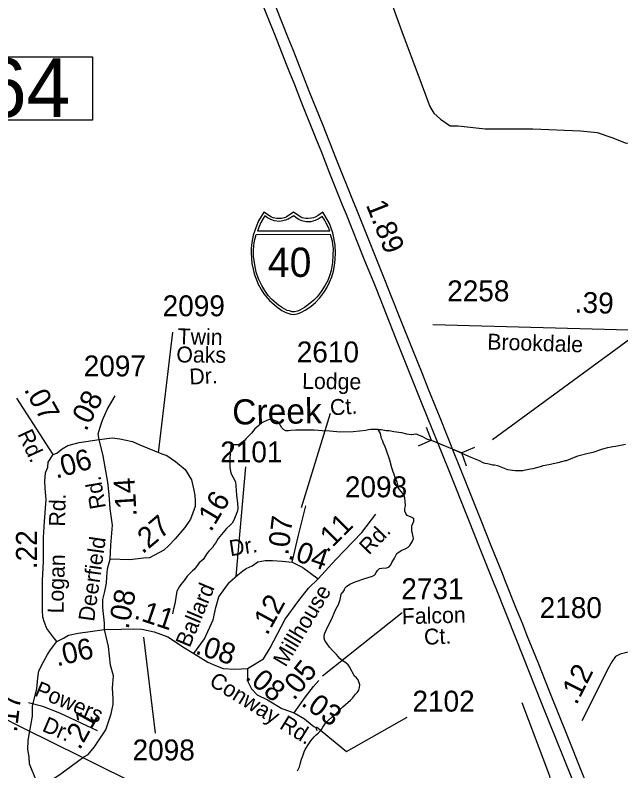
# Model space of a CAD drawing. Extents: x 2290055 to 2389491, y 66597 to 237875.
# Drawn here: x 2336027 to 2339646, y 214320 to 218838 of the extents above; entities that cross this region are included whole.
import ezdxf

# ---------------------------------------------------------------- set-up
doc = ezdxf.new("R2010")
doc.units = 0
for name, color, linetype in [('Exist Hydrographic Creek Single Shore', 7, 'Continuous'), ('Exist Hydrographic Creek Single Shore Label', 7, 'Continuous'), ('Exist Road Non-System Type 51', 7, 'Continuous'), ('Exist Road Non-System Type 51 Label', 7, 'Continuous'), ('Exist Road Primary Interstate Divided Center Attributed', 7, 'Continuous'), ('Exist Road Primary Interstate Mileage Hundredths English Label', 7, 'Continuous'), ('Exist Road Primary Interstate Shield CELL', 7, 'Continuous'), ('Exist Road Primary Interstate Shield Number Label', 7, 'Continuous'), ('Exist Road Primary Interstate Structure Culvert CELL', 7, 'Continuous'), ('Exist Road Primary NC Structure Standard Bridge CELL', 7, 'Continuous'), ('Exist Road Primary US Structure Culvert Number Label', 7, 'Continuous'), ('Exist Road Secondary Mileage Hundredths English Label', 7, 'Continuous'), ('Exist Road Secondary Type 51 Attributed', 7, 'Continuous'), ('Exist Road Secondary Type 51 Label', 7, 'Continuous'), ('Exist Road Secondary Type 51 Number Label', 7, 'Continuous'), ('Exist Utilities Electrical Transmission Line', 7, 'Continuous')]:
    doc.layers.add(name, color=color, linetype=linetype)

msp = doc.modelspace()

# ---------------------------------------------------------------- linework, layer by layer
at = {"layer": 'Exist Hydrographic Creek Single Shore'}
for points in [[(2338196, 216360.8), (2338153, 216359.8), (2338138, 216358.3), (2338123, 216354.9), (2338047, 216346), (2337968.7, 216344.1), (2337907.2, 216350), (2337860.5, 216353.1), (2337813.7, 216355.7), (2337767.2, 216356.9), (2337705, 216355.8), (2337675, 216353.7), (2337660, 216351.6), (2337644.2, 216351.9), (2337630.7, 216360.1), (2337620, 216370.6), (2337613.5, 216384.8), (2337605.2, 216397.8), (2337595, 216409.3), (2337560.5, 216420.8), (2337548.5, 216420.1), (2337534, 216416), (2337506, 216403.4), (2337493.7, 216394.6), (2337482.7, 216384.1), (2337459, 216363.9), (2337440, 216339.3), (2337408, 216307), (2337398.2, 216295.2), (2337373.5, 216277.1), (2337359.5, 216269.3), (2337344.2, 216268.1), (2337315.7, 216269.3), (2337316, 216256.3), (2337312.5, 216225.8), (2337312.2, 216210.1), (2337309, 216194.5), (2337310, 216131.9), (2337316.5, 216101.5), (2337321.7, 216087.2), (2337337.5, 216059.6), (2337343.5, 216044.9), (2337348.7, 215998.1), (2337350, 215966.5), (2337351.5, 215951.5), (2337356.7, 215920.2), (2337357, 215889.9), (2337355, 215874.3), (2337350, 215859), (2337338.5, 215828.8), (2337331.7, 215814.4), (2337323.7, 215801.4), (2337313.5, 215790.2), (2337290.5, 215769.2), (2337280, 215757.4), (2337261, 215732), (2337240.2, 215708.6), (2337232.5, 215694.3), (2337223.7, 215681.6), (2337213.7, 215669.3), (2337206.2, 215656.1), (2337184, 215633.7), (2337175, 215621.5), (2337150, 215583.4), (2337139, 215572.5), (2337126.7, 215562.8), (2337099, 215526), (2337087.5, 215516.5), (2337055.5, 215482.9), (2337037.7, 215456.9), (2337017, 215434.1), (2337008.5, 215421.7), (2337001, 215408), (2336992.5, 215394.8), (2336982.2, 215319.3), (2336973.7, 215288.9), (2336967.2, 215258.9)], [(2338020, 215431.7), (2338030, 215437.6), (2338058, 215449.7), (2338117, 215470.4), (2338162.7, 215482.8), (2338175.2, 215492.4), (2338184.5, 215505), (2338192.5, 215518.5), (2338203.7, 215528.7), (2338218.5, 215532.3), (2338248.7, 215533.8), (2338262.5, 215539.7), (2338272, 215551.6), (2338277.5, 215566.3), (2338294.5, 215591.6), (2338308, 215619.5), (2338332.5, 215637.9), (2338346.5, 215643.4), (2338361.5, 215648.2), (2338374.7, 215656.3), (2338386, 215667), (2338401.5, 215693.6), (2338406.5, 215708.3), (2338401.2, 215738), (2338397.5, 215752.6), (2338396.5, 215784.1), (2338408.7, 215812), (2338409, 215827), (2338398, 215835), (2338383.2, 215839.7), (2338369.2, 215845.6), (2338360.5, 215858.4), (2338356, 215873.1), (2338356, 215888.7), (2338358.5, 215903.5), (2338357, 215934), (2338354.7, 215949.7), (2338350.7, 215964.3), (2338343.2, 215978), (2338323, 216001.3), (2338316, 216014.8), (2338313.2, 216030.2), (2338308.7, 216044.8), (2338297, 216073.3), (2338276.7, 216131.5), (2338264.7, 216176.7), (2338246.7, 216235), (2338236, 216263.8), (2338228.2, 216277.2), (2338223.5, 216291.8), (2338216, 216306.1), (2338209.5, 216336.4), (2338196, 216360.8)], [(2338196, 216360.8), (2338214.5, 216360.2), (2338244.7, 216355.1), (2338261, 216354.4), (2338290.5, 216348.4), (2338336.2, 216342.2), (2338366, 216335.3), (2338396.5, 216331.4), (2338420.6, 216335.2), (2338457.7, 216321.3), (2338484.3, 216305.1), (2338527.9, 216290), (2338627.4, 216249.5), (2338748.6, 216195.6), (2338798.4, 216175.9), (2338821.2, 216163.5), (2338833.6, 216159.3), (2338848.5, 216156.6), (2338864.7, 216153.7), (2338879.5, 216149.9), (2338891.1, 216149.7), (2338908.4, 216146.2), (2338929.3, 216138.1), (2338967.7, 216121.5), (2339013.7, 216116.2), (2339028.7, 216115.4), (2339060.7, 216116.4), (2339075.7, 216118.6), (2339106, 216125.3), (2339121.7, 216127.4), (2339166.2, 216139.8), (2339181, 216144.7), (2339226.2, 216153.5), (2339241, 216157.7), (2339271.2, 216163.2), (2339315.7, 216174.9), (2339321.2, 216175.7), (2339389.5, 216202.6), (2339449.5, 216218.9), (2339479.5, 216225.8), (2339538, 216244), (2339567.7, 216252.1), (2339598, 216259), (2339613, 216260.8), (2339674.2, 216273.8)], [(2337713.5, 214319.1), (2337726, 214344.7), (2337730.7, 214359.7), (2337738.7, 214390.4), (2337744.7, 214404.4), (2337754, 214433.7), (2337759.7, 214447.8), (2337786, 214486.8), (2337793.7, 214500), (2337803.2, 214512.1), (2337814, 214523.6), (2337824.7, 214534.7), (2337836.7, 214544.4), (2337847.5, 214554.9), (2337858, 214566.6), (2337865.5, 214580), (2337882.2, 214605.8), (2337893, 214617.2), (2337926.7, 214648.3), (2337939.7, 214657.5), (2337951.5, 214668.1), (2337972.5, 214690.6), (2337984, 214701.6), (2338031.5, 214742.1), (2338042.5, 214753.9), (2338061, 214777.9), (2338071.7, 214789.7), (2338079.7, 214802.7), (2338085, 214818.2), (2338086, 214833.2), (2338077.2, 214864), (2338067.2, 214876.8), (2338054.7, 214886.5), (2338025.5, 214941.1), (2338016.5, 214953.4), (2338004.5, 214963.4), (2337979.2, 214981.4), (2337967.5, 214991.9), (2337957.2, 215002.9), (2337948, 215015), (2337925, 215037.1), (2337904.5, 215059.7), (2337876.7, 215098.6), (2337872.5, 215113.3), (2337874, 215128.8), (2337877.7, 215143.8), (2337897, 215187.2), (2337919, 215228.7), (2337937, 215272.7), (2337944, 215287.3), (2337951.7, 215300.4), (2337958.2, 215314.4), (2337968.7, 215343.3), (2337975.7, 215373.2), (2337977, 215382.1), (2337985.2, 215387.5), (2337993.2, 215397.5), (2337996.7, 215412.1), (2338007.7, 215422.8), (2338020, 215431.7)]]:
    msp.add_lwpolyline(points, dxfattribs=at)
at = {"layer": 'Exist Road Non-System Type 51'}
for points in [[(2338136, 219348.9), (2338185.5, 219157.9), (2338255.2, 218966.2), (2338336.5, 218739.6), (2338452.6, 218431.6), (2338504.9, 218292.2), (2338528.1, 218251.5), (2338568.7, 218216.6), (2338626.8, 218176), (2338673.3, 218176), (2338835.8, 218158.5), (2339120.4, 218158.5), (2339404.9, 218146.9), (2339503.6, 218135.3), (2339590.7, 218106.2), (2339677.8, 218071.4), (2339771, 218076.2)], [(2336519.8, 214559), (2336294, 214665.3), (2336192.2, 214705.2), (2336108, 214727.3)]]:
    msp.add_lwpolyline(points, dxfattribs=at)
at = {"layer": 'Exist Road Primary Interstate Divided Center Attributed'}
for points in [[(2337443.2, 219055.5), (2337575.8, 218723.7), (2337651.2, 218534.8), (2337663.3, 218504.5), (2337695.3, 218424.1), (2337734.3, 218324.4), (2337828.4, 218090.6), (2337852.8, 218027.8), (2337906.2, 217894), (2337980.7, 217703.8), (2338004.9, 217648), (2338110.9, 217381.4), (2338153.7, 217276), (2338169.1, 217237.6), (2338185.3, 217198.3), (2338301.7, 216903.4), (2338452.6, 216524.7), (2338614.5, 216124.8), (2338735.2, 215820.3), (2338803.1, 215649.1), (2338886.1, 215440.6), (2338898.5, 215412.2), (2339019, 215110.8), (2339174.3, 214718.4), (2339298.9, 214408.1), (2339451.5, 214027.4)], [(2339500.7, 214092.2), (2339324, 214532.5), (2339221.1, 214789.5), (2339150.9, 214967.3), (2339086.6, 215126.7), (2339059.6, 215197.6), (2339021.5, 215286.9), (2338952, 215461.3), (2338937.7, 215499.5), (2338875.1, 215655.2), (2338807.5, 215825.6), (2338671.9, 216165.6), (2338654.5, 216209), (2338565.9, 216430.1), (2338494.6, 216605.8), (2338460.4, 216692.6), (2338431, 216767.4), (2338401.7, 216841.2), (2338330.9, 217014.1), (2338220.1, 217294.3), (2338064, 217684.5), (2338049.2, 217721.7), (2337944, 217984.6), (2337866.5, 218177.1), (2337784.5, 218382.9), (2337716.3, 218558.5), (2337688.4, 218629.8), (2337659.1, 218702.8), (2337510.3, 219076)]]:
    msp.add_lwpolyline(points, dxfattribs=at)
at = {"layer": 'Exist Road Primary Interstate Shield CELL'}
for points in [[(2337689.9, 217049), (2337699.3, 217049.9), (2337712.1, 217052.4), (2337724.5, 217056.5), (2337738.6, 217062.7), (2337759.4, 217074.2), (2337776.1, 217084.1), (2337795.5, 217097), (2337821.6, 217120.8), (2337847.6, 217148.2), (2337870.6, 217179.2), (2337888.9, 217208.2), (2337905, 217241.4), (2337918.4, 217272.3), (2337929.1, 217307.6), (2337936.1, 217341.9), (2337939.7, 217377.5), (2337942.1, 217417.1), (2337939.4, 217461.7), (2337931.6, 217507.2), (2337924.4, 217535.6), (2337913.3, 217569.5), (2337904.4, 217591.2), (2337883.5, 217629.6), (2337864.8, 217659.2), (2337837.5, 217640.1), (2337819.8, 217630.6), (2337808.9, 217625.8), (2337797.8, 217623.6), (2337777.3, 217621.1), (2337764.4, 217621.7), (2337752.4, 217624.4), (2337742.3, 217626.6), (2337734.1, 217630.6), (2337689.9, 217659.2), (2337645.6, 217630.6), (2337636.3, 217626.4), (2337626.8, 217624.4), (2337617.6, 217621.8), (2337602.5, 217621.1), (2337590.9, 217621.5), (2337579.1, 217623.6), (2337569.7, 217625.5), (2337559.2, 217630.6), (2337514, 217659.2), (2337496.3, 217633.5), (2337481.9, 217608.1), (2337466.5, 217572.2), (2337457, 217544.4), (2337450.2, 217521.5), (2337441.8, 217479.5), (2337437.5, 217443), (2337436.7, 217417.1), (2337441.5, 217352.6), (2337448.5, 217318.3), (2337455.7, 217290.5), (2337479.6, 217230.4), (2337497.6, 217196.8), (2337513, 217172.6), (2337534.5, 217145.5), (2337546.2, 217132.5), (2337591, 217093.4), (2337621, 217072.9), (2337644.9, 217060), (2337656.1, 217055.7), (2337673.7, 217050.8)], [(2337519.4, 217638.5), (2337508.4, 217621.6), (2337495.8, 217598.7), (2337485.6, 217575.1), (2337475.3, 217548.9), (2337906.8, 217548.7), (2337896.8, 217571.2), (2337886, 217593.7), (2337874.8, 217614.3), (2337861, 217634.2), (2337836.8, 217618.9), (2337819.2, 217610.6), (2337805, 217605.7), (2337793, 217603), (2337774.4, 217601.5), (2337766.1, 217602), (2337740.2, 217607.9), (2337722.6, 217615.1), (2337705.9, 217626.2), (2337692.4, 217638.9), (2337658.2, 217618.2), (2337643.1, 217611.6), (2337625.6, 217607.1), (2337606.5, 217604.7), (2337577.1, 217607.9), (2337554, 217615.9), (2337534.2, 217626.2)], [(2337909.4, 217527.4), (2337914, 217515.3), (2337920.3, 217488.2), (2337923.7, 217467.4), (2337927.1, 217443.4), (2337925.9, 217402.2), (2337923.9, 217359.7), (2337920, 217334.4), (2337914.8, 217311.5), (2337907.6, 217286.1), (2337896.1, 217252.2), (2337880.2, 217223.6), (2337860.3, 217191.7), (2337838.8, 217163.9), (2337829.5, 217152.3), (2337811.8, 217133.6), (2337779.6, 217107.8), (2337756, 217090.2), (2337727.9, 217073.6), (2337713.6, 217067.2), (2337696.9, 217063.7), (2337683.2, 217064.7), (2337666.6, 217069.1), (2337653.1, 217072.8), (2337623.7, 217088.7), (2337599.8, 217104.6), (2337560.1, 217137.2), (2337538.6, 217162.4), (2337518.6, 217191.7), (2337500.7, 217221.8), (2337481.6, 217261.5), (2337468.2, 217301.4), (2337458.4, 217344.5), (2337451.8, 217397.1), (2337451, 217429.2), (2337453, 217460), (2337455.9, 217476.2), (2337459.8, 217496.3), (2337467.7, 217527.2)]]:
    msp.add_lwpolyline(points, close=True, dxfattribs=at)
at = {"layer": 'Exist Road Primary Interstate Structure Culvert CELL'}
for p, q in [((2338483.1, 216375.2), (2338512.4, 216297.2)), ((2338436.1, 216263.8), (2338512.4, 216297.2)), ((2338512.4, 216297.2), (2338695.1, 216220.1)), ((2338771.4, 216253.5), (2338695.1, 216220.1)), ((2338724.4, 216142.1), (2338695.1, 216220.1))]:
    msp.add_line(p, q, dxfattribs=at)
at = {"layer": 'Exist Road Primary NC Structure Standard Bridge CELL'}
msp.add_lwpolyline([(2338877.9, 216301), (2340240.1, 217298.6), (2340297.6, 218718.3)], dxfattribs=at)
at = {"layer": 'Exist Road Primary US Structure Culvert Number Label'}
msp.add_lwpolyline([(2335494.4, 218589.1), (2336489.8, 218589.1), (2336489.8, 218209.3), (2335494.4, 218209.3)], close=True, dxfattribs=at)
at = {"layer": 'Exist Road Secondary Type 51 Attributed'}
msp.add_line((2336254.4, 216211.4), (2336038.6, 216548.4), dxfattribs=at)
for points in [[(2340539, 216921), (2339767.1, 216951.7), (2338522.9, 216986)], [(2336528.8, 216301.2), (2336523.8, 216335.5), (2336536.3, 216374.4), (2336548.8, 216417), (2336578.1, 216480.1), (2336625.9, 216562.3)], [(2336254.4, 216211.4), (2336276.1, 216218.6), (2336308.6, 216245.4), (2336343, 216264.5), (2336409.1, 216282.3), (2336528.8, 216301.2)], [(2336528.8, 216301.2), (2336606.8, 216310.4), (2336652.7, 216304.7), (2336729.1, 216289.4), (2336772.2, 216269), (2336859.8, 216233.1), (2336903.5, 216215.1), (2336934.3, 216204.8), (2336985.3, 216168.9), (2337042.6, 216121.5), (2337080.9, 216060.3), (2337094.3, 215997.1), (2337100, 215965)], [(2336595.5, 215585.9), (2336599.2, 215668.5), (2336608.7, 215789), (2336595.3, 215886.6), (2336589.6, 215972.7), (2336582, 216045.3), (2336553.3, 216203.3), (2336528.8, 216301.2)], [(2336275.8, 215092.5), (2336252, 215122.6), (2336217.6, 215170.5), (2336202.3, 215206.8), (2336192.8, 215239.3), (2336190.8, 215277.6), (2336190.8, 215458.5), (2336196.6, 215571.4), (2336196.6, 215714.8), (2336202.3, 215810.5), (2336213, 215941.3), (2336207.3, 216010.1), (2336205.4, 216052.2), (2336209.2, 216102), (2336222.6, 216134.5), (2336224.5, 216165.1), (2336254.4, 216211.4)], [(2337100, 215965), (2337103.8, 215934), (2337101.9, 215900), (2337075.1, 215823.5), (2337040.7, 215773.7), (2336983.4, 215706.8), (2336945.2, 215666.6), (2336916.5, 215639.8), (2336830.5, 215593.9), (2336794.1, 215592), (2336711.9, 215580.5), (2336595.5, 215585.9)], [(2337682.2, 215567.2), (2337720.1, 215729), (2337764.1, 215904.9)], [(2337837.6, 215467.9), (2337943.8, 215583.8), (2338098.6, 215744.5), (2338182.7, 215853.5)], [(2336561.7, 215164.7), (2336561.7, 215203), (2336552.2, 215296.1), (2336552.2, 215343.3), (2336563.6, 215391.6), (2336573.2, 215441.3), (2336575.1, 215479.6), (2336578.9, 215527.4), (2336595.5, 215585.9)], [(2337094.4, 215020.4), (2337158.1, 215108.1), (2337209.7, 215222.9), (2337226.9, 215295.6), (2337244.1, 215360.6), (2337280.4, 215410.3), (2337307.2, 215448.6), (2337356.9, 215490.7), (2337387.5, 215515.5), (2337408.5, 215528.9), (2337442.9, 215546.1), (2337476.2, 215569), (2337520.5, 215577.9), (2337564.7, 215577.9), (2337622.3, 215573.5), (2337682.2, 215567.2)], [(2337682.2, 215567.2), (2337745, 215535.8), (2337837.6, 215467.9)], [(2337416.2, 214931.7), (2337511.7, 214989.5), (2337550, 215054.6), (2337639.8, 215226.7), (2337722, 215337.6), (2337779.4, 215412.2), (2337837.6, 215467.9)], [(2336183.8, 214226.2), (2336294.1, 214298.3), (2336399.2, 214376.7), (2336437.4, 214403.5), (2336464.2, 214416.9), (2336502.4, 214462.8), (2336540.7, 214524), (2336569.3, 214566), (2336601.8, 214659.8), (2336613.3, 214719.1), (2336613.3, 214749.7), (2336609.5, 214816.6), (2336615.2, 214887.4), (2336598, 214952.4), (2336584.6, 215063.4), (2336561.7, 215164.7)], [(2336275.8, 215092.5), (2336317, 215113.1), (2336347.1, 215130.5), (2336404.7, 215143.7), (2336475.5, 215152.6), (2336561.7, 215164.7)], [(2336561.7, 215164.7), (2336661.5, 215165.9), (2336735.6, 215169.3), (2336783.4, 215167.4), (2336858, 215150.2), (2336940.2, 215121.5), (2337040, 215054.3), (2337094.4, 215020.4)], [(2336183.8, 214226.2), (2336150.7, 214267.7), (2336112.5, 214361.4), (2336110.6, 214403.5), (2336102.9, 214447.5), (2336104.8, 214501), (2336112.5, 214546.9), (2336122, 214590.9), (2336131.6, 214646.4), (2336131.6, 214707.6), (2336156.4, 214810.9), (2336162.2, 214875.9), (2336169.8, 214918), (2336198.5, 214975.4), (2336221.4, 215015.5), (2336238.6, 215044.2), (2336275.8, 215092.5)], [(2339698.1, 215030.5), (2339642.3, 215018.3), (2339614.4, 215003.4), (2339590.7, 214972.3), (2339573, 214939.7), (2339411.9, 214618)], [(2337094.4, 215020.4), (2337179.1, 214970.4), (2337225, 214949.4), (2337270.9, 214932.1), (2337335.9, 214928.3), (2337379.8, 214930.2), (2337416.2, 214931.7)], [(2337416.2, 214931.7), (2337416.2, 214857.5), (2337439.1, 214809.7), (2337473.5, 214773.4), (2337534.7, 214744.7), (2337620.7, 214693.1), (2337693.4, 214667.6)], [(2337693.4, 214667.6), (2337762.2, 214761.9), (2337810, 214825), (2337842.4, 214859.5)], [(2338345.5, 212493.5), (2338498.5, 212802.6), (2338725.8, 213232.7), (2338801.6, 213376.9), (2338903, 213582.8), (2339048.1, 213875.9), (2339193.8, 214177.7), (2339223.5, 214235.5), (2339226.3, 214264.9), (2339221.6, 214288.6), (2339055.7, 214726)], [(2337693.4, 214667.6), (2337756.4, 214629.9), (2337811.9, 214585.9), (2337823.3, 214578.3), (2337829.1, 214561.1)]]:
    msp.add_lwpolyline(points, dxfattribs=at)
at = {"layer": 'Exist Road Secondary Type 51 Number Label'}
for p, q in [((2336884.2, 216221.1), (2336968.5, 216943)), ((2337737.8, 215894.4), (2337911.6, 216458.2)), ((2337347.9, 215483.5), (2337405.8, 216136.8)), ((2337864.2, 214888.1), (2338338.4, 215267.4)), ((2336794.6, 215119.9), (2336863.1, 214545.6))]:
    msp.add_line(p, q, dxfattribs=at)
msp.add_lwpolyline([(2337827.3, 214582.5), (2338006.5, 214434.9), (2338370.1, 214640.4)], dxfattribs=at)
at = {"layer": 'Exist Utilities Electrical Transmission Line'}
for p, q in [((2336087.7, 214569.8), (2335790, 214717.5)), ((2336418.3, 214405.7), (2336087.7, 214569.8)), ((2337530.8, 213853.7), (2336418.3, 214405.7))]:
    msp.add_line(p, q, dxfattribs=at)

# ---------------------------------------------------------------- texts
at = {"layer": 'Exist Hydrographic Creek Single Shore Label'}
msp.add_text('Creek', height=150, rotation=0.8392, dxfattribs=at).set_placement((2337325.2, 216389.9))
at = {"layer": 'Exist Road Non-System Type 51 Label'}
for s, p in [('Powers', (2336137.7, 214771.6)), ('Dr.', (2336183.2, 214560.1))]:
    msp.add_text(s, height=95, rotation=336.7873, dxfattribs=at).set_placement(p)
at = {"layer": 'Exist Road Primary Interstate Mileage Hundredths English Label'}
msp.add_text('1.89', height=125, rotation=291.6662, dxfattribs=at).set_placement((2338121.2, 217703.8))
at = {"layer": 'Exist Road Primary Interstate Shield Number Label'}
msp.add_text('40', height=175, dxfattribs=at).set_placement((2337537, 217272.8))
at = {"layer": 'Exist Road Primary US Structure Culvert Number Label'}
msp.add_text('C64', height=350, dxfattribs=at).set_placement((2335497.7, 218229))
at = {"layer": 'Exist Road Secondary Mileage Hundredths English Label'}
for s, rotation, p in [('.39', 358.2271, (2339368.7, 217059.7)), ('.07', 298.9616, (2336077.8, 216600.1)), ('.08', 63.1227, (2336451.7, 216344.9)), ('.06', 15.9539, (2336272.3, 216066)), ('.14', 93.5519, (2336754.1, 215843.1)), ('.16', 59.0509, (2337196.6, 215743.9)), ('.27', 40.2553, (2336788.5, 215612.9)), ('.07', 83.1094, (2337658.7, 215605.8)), ('.11', 45.0163, (2337890.7, 215618.9)), ('.22', 90, (2336157.5, 215525.6)), ('.04', 341.5552, (2337651.3, 215590.9)), ('.08', 78.6966, (2336704.3, 215163.2)), ('.12', 61.4033, (2337533.4, 215124.6)), ('.11', 341.5552, (2336731.9, 215232.7)), ('.08', 342.2345, (2337097.7, 215021.9)), ('.06', 13.002, (2336277.8, 214944)), ('.05', 51.5787, (2337693.7, 214735.8)), ('.12', 63.3913, (2339380.1, 214709)), ('.08', 320.5057, (2337395.9, 214872.6)), ('.17', 83.422, (2336037.7, 214547.2)), ('.03', 324.5218, (2337730.3, 214714.5)), ('.21', 60.959, (2336413.1, 214439.7))]:
    msp.add_text(s, height=125, rotation=rotation, dxfattribs=at).set_placement(p)
at = {"layer": 'Exist Road Secondary Type 51 Label'}
for s, rotation, p in [('Twin', 358.7704, (2336997.4, 216870.3)), ('Brookdale', 358.2271, (2338846.7, 216839.2)), ('Oaks', 359.4687, (2336990.3, 216761.8)), ('Dr.', 2.6893, (2337070.2, 216629)), ('Lodge', 359.3012, (2337741.3, 216603.9)), ('Ct.', 3.9012, (2337911.4, 216444.4)), ('Rd.', 294.8095, (2336040.6, 216334)), ('Rd.', 99.7312, (2336570.2, 215893)), ('Rd.', 88.3964, (2336324.3, 215779.3)), ('Rd.', 45.9554, (2338140.8, 215606.2)), ('Deerfield', 81.9879, (2336498.9, 215209.2)), ('Dr.', 8.5314, (2337313.2, 215603.1)), ('Logan', 88.3964, (2336316.2, 215260)), ('Ballard', 67.3916, (2337069.7, 215052)), ('Millhouse', 59.111, (2337643.5, 214935.3)), ('Falcon', 1.5508, (2338338.6, 215196.3)), ('Ct.', 2.56, (2338471.9, 215073.1)), ('Conway Rd.', 328.4036, (2337179.8, 214835.5))]:
    msp.add_text(s, height=95, rotation=rotation, dxfattribs=at).set_placement(p)
at = {"layer": 'Exist Road Secondary Type 51 Number Label'}
for s, p in [('2258', (2338608.1, 217126.8)), ('2099', (2336908.6, 217037.6)), ('2610', (2337709.6, 216761.8)), ('2097', (2336437.1, 216678)), ('2101', (2337252.5, 216164)), ('2098', (2337997.1, 215955.2)), ('2731', (2338334.2, 215346.1)), ('2180', (2339160.6, 215233.3)), ('2102', (2338400.6, 214674)), ('2098', (2336728.9, 214382.2))]:
    msp.add_text(s, height=125, dxfattribs=at).set_placement(p)

doc.saveas('drawing.dxf')
